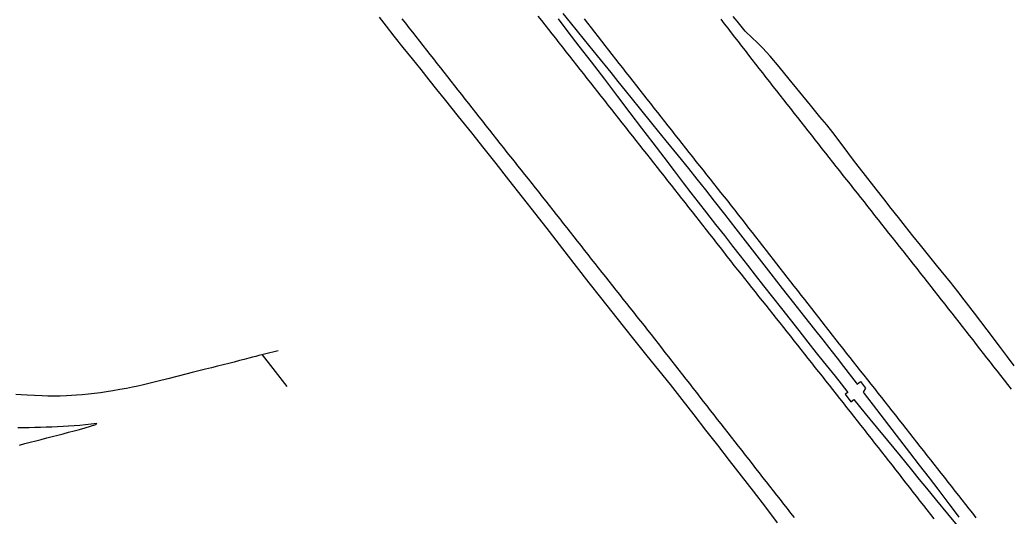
# Model space of a CAD drawing. Extents: x 1948091 to 1975253, y 787267 to 823306.
# Drawn here: x 1963923.8 to 1964360.7, y 804443.2 to 804662.2 of the extents above; entities that cross this region are included whole.
import ezdxf

# ---------------------------------------------------------------- set-up
doc = ezdxf.new("R2010")
doc.units = 0
for name, color, linetype in [('RD_EX_Conc', 7, 'Continuous'), ('RD_EX_Pavement_Markings', 7, 'Continuous'), ('RD_EX_Road', 7, 'Continuous')]:
    doc.layers.add(name, color=color, linetype=linetype)

msp = doc.modelspace()

# ---------------------------------------------------------------- linework, layer by layer
at = {"layer": 'RD_EX_Conc'}
msp.add_lwpolyline([(1964030.73, 804514.43), (1964035.49, 804508.32), (1964041.62, 804500.48)], dxfattribs=at)
at = {"layer": 'RD_EX_Pavement_Markings'}
for points in [[(1964092.53, 804662.65), (1964094.08, 804660.68), (1964095.62, 804658.71), (1964097.16, 804656.75), (1964098.71, 804654.78), (1964100.25, 804652.81), (1964101.79, 804650.85), (1964103.34, 804648.88), (1964104.88, 804646.92), (1964106.42, 804644.95), (1964107.96, 804642.98), (1964109.51, 804641.02), (1964111.05, 804639.05), (1964112.59, 804637.09), (1964114.14, 804635.12), (1964115.68, 804633.15), (1964117.22, 804631.19), (1964118.77, 804629.22), (1964120.31, 804627.26), (1964121.86, 804625.29), (1964123.41, 804623.33), (1964124.95, 804621.37), (1964126.5, 804619.4), (1964128.05, 804617.44), (1964129.59, 804615.48), (1964131.14, 804613.51), (1964132.68, 804611.55), (1964134.23, 804609.58), (1964135.78, 804607.63), (1964137.34, 804605.67), (1964138.9, 804603.72), (1964140.46, 804601.77), (1964142.02, 804599.81), (1964143.58, 804597.86), (1964145.14, 804595.91), (1964146.7, 804593.95), (1964148.26, 804592), (1964149.82, 804590.05), (1964151.38, 804588.09), (1964152.92, 804586.13), (1964154.47, 804584.16), (1964156.02, 804582.2), (1964157.57, 804580.24), (1964159.12, 804578.28), (1964160.66, 804576.31), (1964162.21, 804574.35), (1964163.76, 804572.39), (1964165.31, 804570.43), (1964166.85, 804568.46), (1964168.4, 804566.5), (1964169.95, 804564.54), (1964171.5, 804562.57), (1964173.04, 804560.61), (1964174.59, 804558.65), (1964176.14, 804556.68), (1964177.69, 804554.72), (1964179.23, 804552.76), (1964180.78, 804550.79), (1964182.33, 804548.83), (1964183.88, 804546.87), (1964185.43, 804544.91), (1964186.98, 804542.95), (1964188.54, 804540.99), (1964190.09, 804539.03), (1964191.64, 804537.07), (1964193.2, 804535.12), (1964194.75, 804533.16), (1964196.3, 804531.2), (1964197.86, 804529.24), (1964199.41, 804527.28), (1964200.97, 804525.33), (1964202.52, 804523.37), (1964204.06, 804521.4), (1964205.6, 804519.43), (1964207.13, 804517.45), (1964208.67, 804515.48), (1964210.21, 804513.51), (1964211.75, 804511.54), (1964213.28, 804509.57), (1964214.82, 804507.6), (1964216.36, 804505.63), (1964217.9, 804503.66), (1964219.44, 804501.69), (1964220.98, 804499.72), (1964222.52, 804497.75), (1964224.05, 804495.78), (1964225.59, 804493.81), (1964227.13, 804491.83), (1964228.67, 804489.86), (1964230.21, 804487.89), (1964231.75, 804485.92), (1964233.28, 804483.95), (1964234.83, 804481.98), (1964236.37, 804480.02), (1964237.91, 804478.05), (1964239.45, 804476.08), (1964240.99, 804474.11), (1964242.54, 804472.15), (1964244.08, 804470.18), (1964245.62, 804468.21), (1964247.16, 804466.24), (1964248.7, 804464.27), (1964250.25, 804462.31), (1964251.79, 804460.34), (1964253.33, 804458.37), (1964254.88, 804456.41), (1964256.42, 804454.44), (1964257.97, 804452.48), (1964259.51, 804450.51), (1964261.06, 804448.54), (1964262.6, 804446.58), (1964264.14, 804444.61), (1964265.69, 804442.65)], [(1964152.56, 804663.88), (1964154.1, 804661.91), (1964155.64, 804659.95), (1964157.19, 804657.98), (1964158.73, 804656.02), (1964160.28, 804654.05), (1964161.82, 804652.09), (1964163.37, 804650.12), (1964164.91, 804648.15), (1964166.45, 804646.19), (1964168, 804644.22), (1964169.54, 804642.26), (1964171.09, 804640.3), (1964172.64, 804638.34), (1964174.19, 804636.37), (1964175.74, 804634.41), (1964177.28, 804632.45), (1964178.83, 804630.49), (1964180.38, 804628.52), (1964181.93, 804626.56), (1964183.48, 804624.6), (1964185.02, 804622.64), (1964186.57, 804620.67), (1964188.12, 804618.71), (1964189.67, 804616.75), (1964191.22, 804614.79), (1964192.76, 804612.82), (1964194.31, 804610.86), (1964195.86, 804608.9), (1964197.41, 804606.93), (1964198.95, 804604.97), (1964200.5, 804603.01), (1964202.05, 804601.04), (1964203.6, 804599.08), (1964205.14, 804597.12), (1964206.69, 804595.15), (1964208.24, 804593.19), (1964209.78, 804591.23), (1964211.33, 804589.26), (1964212.88, 804587.3), (1964214.43, 804585.34), (1964215.97, 804583.37), (1964217.52, 804581.41), (1964219.07, 804579.45), (1964220.61, 804577.48), (1964222.15, 804575.51), (1964223.7, 804573.55), (1964225.24, 804571.58), (1964226.78, 804569.61), (1964228.33, 804567.65), (1964229.87, 804565.68), (1964231.41, 804563.71), (1964232.96, 804561.75), (1964234.5, 804559.78), (1964236.04, 804557.82), (1964237.59, 804555.85), (1964239.13, 804553.88), (1964240.69, 804551.93), (1964242.24, 804549.97), (1964243.8, 804548.01), (1964245.36, 804546.06), (1964246.92, 804544.1), (1964248.47, 804542.15), (1964250.03, 804540.19), (1964251.59, 804538.24), (1964253.14, 804536.28), (1964254.7, 804534.33), (1964256.26, 804532.37), (1964257.82, 804530.41), (1964259.37, 804528.46), (1964260.93, 804526.5), (1964262.49, 804524.55), (1964264.04, 804522.59), (1964265.59, 804520.63), (1964267.14, 804518.67), (1964268.7, 804516.71), (1964270.25, 804514.75), (1964271.8, 804512.79), (1964273.35, 804510.83), (1964274.9, 804508.86), (1964276.45, 804506.9), (1964278, 804504.94), (1964279.55, 804502.98), (1964281.1, 804501.02), (1964282.65, 804499.06), (1964284.2, 804497.1), (1964285.75, 804495.13), (1964287.29, 804493.17), (1964288.84, 804491.2), (1964290.39, 804489.24), (1964291.94, 804487.28), (1964293.48, 804485.31), (1964295.03, 804483.35), (1964296.58, 804481.39), (1964298.13, 804479.42), (1964299.67, 804477.46), (1964301.22, 804475.5), (1964302.77, 804473.53), (1964304.31, 804471.56), (1964305.85, 804469.59), (1964307.39, 804467.63), (1964308.93, 804465.66), (1964310.47, 804463.69), (1964312.01, 804461.72), (1964313.55, 804459.75), (1964315.09, 804457.78), (1964316.63, 804455.81), (1964318.17, 804453.84), (1964319.71, 804451.87), (1964321.26, 804449.91), (1964322.8, 804447.94), (1964324.34, 804445.97), (1964325.88, 804444.01), (1964327.43, 804442.04)], [(1964172.92, 804662.63), (1964174.46, 804660.66), (1964176, 804658.69), (1964177.55, 804656.72), (1964179.09, 804654.75), (1964180.63, 804652.79), (1964182.17, 804650.82), (1964183.71, 804648.85), (1964185.25, 804646.88), (1964186.79, 804644.92), (1964188.34, 804642.95), (1964189.88, 804640.98), (1964191.42, 804639.01), (1964192.96, 804637.05), (1964194.5, 804635.08), (1964196.04, 804633.11), (1964197.59, 804631.14), (1964199.13, 804629.18), (1964200.68, 804627.22), (1964202.22, 804625.25), (1964203.77, 804623.29), (1964205.31, 804621.32), (1964206.86, 804619.36), (1964208.41, 804617.39), (1964209.95, 804615.43), (1964211.5, 804613.46), (1964213.04, 804611.5), (1964214.59, 804609.53), (1964216.13, 804607.57), (1964217.68, 804605.61), (1964219.24, 804603.65), (1964220.79, 804601.69), (1964222.35, 804599.74), (1964223.91, 804597.78), (1964225.46, 804595.83), (1964227.02, 804593.87), (1964228.58, 804591.91), (1964230.13, 804589.96), (1964231.69, 804588), (1964233.24, 804586.04), (1964234.8, 804584.09), (1964236.36, 804582.13), (1964237.91, 804580.17), (1964239.46, 804578.21), (1964240.99, 804576.24), (1964242.53, 804574.27), (1964244.07, 804572.3), (1964245.61, 804570.33), (1964247.15, 804568.36), (1964248.69, 804566.39), (1964250.22, 804564.41), (1964251.76, 804562.44), (1964253.3, 804560.47), (1964254.84, 804558.5), (1964256.38, 804556.53), (1964257.91, 804554.56), (1964259.45, 804552.59), (1964260.99, 804550.62), (1964262.53, 804548.65), (1964264.07, 804546.68), (1964265.61, 804544.71), (1964267.15, 804542.74), (1964268.69, 804540.77), (1964270.23, 804538.8), (1964271.77, 804536.83), (1964273.31, 804534.87), (1964274.85, 804532.9), (1964276.39, 804530.93), (1964277.93, 804528.96), (1964279.47, 804526.99), (1964281.01, 804525.02), (1964282.55, 804523.05), (1964284.09, 804521.08), (1964285.63, 804519.11), (1964287.17, 804517.14), (1964288.71, 804515.17), (1964290.26, 804513.21), (1964291.81, 804511.25), (1964293.36, 804509.29), (1964294.92, 804507.33), (1964296.47, 804505.37), (1964298.02, 804503.41), (1964299.57, 804501.45), (1964301.12, 804499.49), (1964302.67, 804497.53), (1964304.22, 804495.57), (1964305.77, 804493.6), (1964307.32, 804491.64), (1964308.87, 804489.68), (1964310.43, 804487.72), (1964311.98, 804485.76), (1964313.53, 804483.8), (1964315.08, 804481.84), (1964316.62, 804479.87), (1964318.17, 804477.91), (1964319.71, 804475.94), (1964321.26, 804473.98), (1964322.8, 804472.01), (1964324.35, 804470.05), (1964325.89, 804468.08), (1964327.44, 804466.12), (1964328.98, 804464.15), (1964330.53, 804462.19), (1964332.07, 804460.22), (1964333.62, 804458.25), (1964335.16, 804456.29), (1964336.71, 804454.32), (1964338.25, 804452.36), (1964339.8, 804450.39), (1964341.34, 804448.43), (1964342.89, 804446.46), (1964344.43, 804444.5), (1964345.98, 804442.53)], [(1964233.28, 804662.45), (1964234.82, 804660.47), (1964236.35, 804658.5), (1964237.88, 804656.52), (1964239.42, 804654.55), (1964240.95, 804652.57), (1964242.48, 804650.6), (1964244.02, 804648.62), (1964245.55, 804646.65), (1964247.08, 804644.67), (1964248.62, 804642.7), (1964250.15, 804640.73), (1964251.68, 804638.75), (1964253.23, 804636.79), (1964254.77, 804634.82), (1964256.32, 804632.86), (1964257.87, 804630.89), (1964259.41, 804628.93), (1964260.96, 804626.97), (1964262.5, 804625), (1964264.05, 804623.04), (1964265.6, 804621.07), (1964267.14, 804619.11), (1964268.69, 804617.14), (1964270.23, 804615.18), (1964271.78, 804613.22), (1964273.33, 804611.25), (1964274.87, 804609.29), (1964276.42, 804607.32), (1964277.96, 804605.36), (1964279.51, 804603.39), (1964281.06, 804601.43), (1964282.61, 804599.47), (1964284.16, 804597.51), (1964285.71, 804595.55), (1964287.26, 804593.59), (1964288.81, 804591.63), (1964290.37, 804589.67), (1964291.92, 804587.71), (1964293.47, 804585.75), (1964295.02, 804583.79), (1964296.57, 804581.83), (1964298.12, 804579.87), (1964299.67, 804577.9), (1964301.22, 804575.94), (1964302.78, 804573.98), (1964304.33, 804572.02), (1964305.88, 804570.06), (1964307.43, 804568.1), (1964308.98, 804566.14), (1964310.53, 804564.18), (1964312.09, 804562.22), (1964313.64, 804560.26), (1964315.19, 804558.3), (1964316.74, 804556.34), (1964318.29, 804554.38), (1964319.85, 804552.42), (1964321.4, 804550.46), (1964322.95, 804548.5), (1964324.5, 804546.54), (1964326.04, 804544.58), (1964327.58, 804542.61), (1964329.12, 804540.64), (1964330.67, 804538.67), (1964332.21, 804536.7), (1964333.75, 804534.73), (1964335.29, 804532.77), (1964336.83, 804530.8), (1964338.37, 804528.83), (1964339.92, 804526.86), (1964341.46, 804524.89), (1964343, 804522.93), (1964344.54, 804520.96), (1964346.08, 804518.99), (1964347.62, 804517.02), (1964349.16, 804515.05), (1964350.7, 804513.08), (1964352.25, 804511.12), (1964353.79, 804509.15), (1964355.33, 804507.18), (1964356.87, 804505.21), (1964358.41, 804503.24), (1964359.95, 804501.27), (1964361.49, 804499.3)], [(1963923.56, 804474.58), (1963925.98, 804475.21), (1963928.4, 804475.83), (1963930.82, 804476.46), (1963933.24, 804477.08), (1963935.66, 804477.71), (1963938.08, 804478.33), (1963940.5, 804478.95), (1963942.92, 804479.58), (1963945.34, 804480.21), (1963947.76, 804480.84), (1963950.18, 804481.47), (1963952.59, 804482.14), (1963954.98, 804482.88), (1963957.37, 804483.61), (1963957.78, 804484.04), (1963955.29, 804483.78), (1963952.81, 804483.53), (1963950.32, 804483.29), (1963947.83, 804483.11), (1963945.33, 804482.94), (1963942.84, 804482.77), (1963940.34, 804482.62), (1963937.85, 804482.53), (1963935.35, 804482.44), (1963932.85, 804482.36), (1963930.35, 804482.29), (1963927.85, 804482.24), (1963925.35, 804482.19), (1963922.85, 804482.14)]]:
    msp.add_lwpolyline(points, dxfattribs=at)
at = {"layer": 'RD_EX_Road'}
for points in [[(1964163.59, 804665), (1964166.82, 804660.99), (1964172.93, 804653.43), (1964178.69, 804646.34), (1964184.72, 804638.9), (1964187.87, 804635), (1964191.05, 804631.07), (1964197.26, 804623.38), (1964203.28, 804615.94), (1964209.05, 804608.84), (1964214.47, 804602.19), (1964219.03, 804596.59), (1964222.77, 804591.95), (1964226.5, 804587.22), (1964230.41, 804582.18), (1964234.88, 804576.45), (1964239.89, 804570.03), (1964245.06, 804563.42), (1964250.28, 804556.71), (1964255.43, 804550.11), (1964260.48, 804543.65), (1964265.47, 804537.29), (1964270.34, 804531.13), (1964274.67, 804525.63), (1964278.33, 804520.99), (1964280.89, 804517.75), (1964282.52, 804515.7), (1964284.65, 804512.97), (1964287.53, 804509.26), (1964291.07, 804504.66), (1964293.09, 804502.04), (1964293.55, 804501.43), (1964295.01, 804502.61), (1964297.27, 804499.64), (1964296.13, 804497.98), (1964296.59, 804497.36), (1964302.07, 804490.27), (1964307.33, 804483.43), (1964312.24, 804477.04), (1964316.67, 804471.27), (1964320.92, 804465.73), (1964325.29, 804460.06), (1964329.14, 804455.07), (1964331.83, 804451.58), (1964334.02, 804448.72), (1964336.35, 804445.62), (1964338.44, 804442.83)], [(1964082.42, 804663.31), (1964085.5, 804659.38), (1964089, 804654.95), (1964092.93, 804650.04), (1964096.98, 804645.01), (1964100.81, 804640.23), (1964104.43, 804635.71), (1964107.84, 804631.44), (1964111.1, 804627.36), (1964117.34, 804619.58), (1964123.19, 804612.29), (1964128.67, 804605.4), (1964133.9, 804598.76), (1964139.54, 804591.62), (1964145.63, 804583.95), (1964151.62, 804576.34), (1964157.47, 804568.84), (1964163.44, 804561.15), (1964169.48, 804553.35), (1964175.08, 804546.2), (1964180.22, 804539.73), (1964185.25, 804533.38), (1964190.26, 804527.03), (1964195.41, 804520.56), (1964200.69, 804514.01), (1964205.85, 804507.58), (1964210.89, 804501.24), (1964216.05, 804494.69), (1964221.33, 804487.94), (1964226.6, 804481.19), (1964231.84, 804474.48), (1964237.07, 804467.79), (1964242.33, 804461.08), (1964247.64, 804454.19), (1964252.99, 804447.17), (1964258.26, 804440.31)], [(1964161.43, 804662.64), (1964165.81, 804656.95), (1964170.67, 804650.63), (1964176.04, 804643.67), (1964181.89, 804636.06), (1964187.75, 804628.38), (1964193.16, 804621.23), (1964198.29, 804614.45), (1964203.31, 804607.92), (1964208.15, 804601.64), (1964212.7, 804595.63), (1964216.75, 804590.27), (1964220.07, 804585.93), (1964223.3, 804581.78), (1964227.06, 804576.99), (1964231.04, 804571.95), (1964234.88, 804567.05), (1964238.5, 804562.4), (1964241.81, 804558.14), (1964245.07, 804553.94), (1964248.55, 804549.5), (1964252.23, 804544.81), (1964256.13, 804539.88), (1964260.08, 804534.89), (1964263.93, 804530.04), (1964267.78, 804525.14), (1964271.75, 804520.02), (1964275.44, 804515.28), (1964278.45, 804511.53), (1964281.11, 804508.27), (1964283.75, 804505.02), (1964286.47, 804501.6), (1964287.91, 804499.75), (1964289.39, 804497.82), (1964288.17, 804497.11), (1964290.8, 804493.67), (1964292.04, 804494.72), (1964297.12, 804488.5), (1964301.96, 804482.64), (1964306.94, 804476.58), (1964312.47, 804469.8), (1964317.49, 804463.64), (1964320.91, 804459.45), (1964324.14, 804455.51), (1964328.59, 804450.1), (1964333.39, 804444.27), (1964337.65, 804439.06)], [(1964362.92, 804509.59), (1964359.88, 804513.56), (1964356.84, 804517.58), (1964350.91, 804525.4), (1964345.34, 804532.74), (1964340.82, 804538.69), (1964338.03, 804542.32), (1964334.72, 804546.46), (1964328.63, 804553.94), (1964324.96, 804558.44), (1964321.46, 804562.77), (1964318.11, 804566.95), (1964314.92, 804570.96), (1964311.78, 804574.95), (1964308.56, 804579.02), (1964305.27, 804583.19), (1964301.91, 804587.45), (1964296.11, 804594.83), (1964292.33, 804599.77), (1964289.37, 804603.74), (1964286.04, 804608.21), (1964282.79, 804612.49), (1964280.08, 804615.84), (1964277.08, 804619.45), (1964272.94, 804624.49), (1964268.24, 804630.25), (1964263.55, 804636.05), (1964259.08, 804641.5), (1964255.08, 804646.19), (1964251.78, 804649.86), (1964249.43, 804652.21), (1964247.17, 804654.33), (1964244.14, 804657.27), (1964242.29, 804659.48), (1964240.52, 804661.6), (1964238.83, 804663.64)], [(1964037.87, 804516.1), (1964036.65, 804515.8), (1964035.44, 804515.51), (1964034.24, 804515.23), (1964033.05, 804514.95), (1964031.84, 804514.67), (1964030.6, 804514.37), (1964029.32, 804514.05), (1964028, 804513.71), (1964026.54, 804513.33), (1964024.85, 804512.89), (1964022.91, 804512.39), (1964020.74, 804511.83), (1964018.41, 804511.23), (1964016.02, 804510.63), (1964013.57, 804510), (1964011.04, 804509.36), (1964008.44, 804508.7), (1964005.72, 804508.01), (1964002.89, 804507.29), (1963999.95, 804506.54), (1963997.14, 804505.82), (1963993.18, 804504.82), (1963989.19, 804503.81), (1963984.8, 804502.71), (1963981.31, 804501.85), (1963978.45, 804501.17), (1963975.94, 804500.62), (1963973.51, 804500.09), (1963970.92, 804499.57), (1963967.95, 804499.04), (1963964.9, 804498.53), (1963962.04, 804498.06), (1963959.34, 804497.64), (1963956.74, 804497.31), (1963954.12, 804497.02), (1963951.34, 804496.76), (1963948.73, 804496.55), (1963946.62, 804496.39), (1963944.41, 804496.28), (1963941.53, 804496.22), (1963938.57, 804496.2), (1963936.11, 804496.22), (1963933.57, 804496.3), (1963930.32, 804496.43), (1963927.04, 804496.59), (1963924.36, 804496.74), (1963921.96, 804496.91)]]:
    msp.add_lwpolyline(points, dxfattribs=at)

doc.saveas('drawing.dxf')
